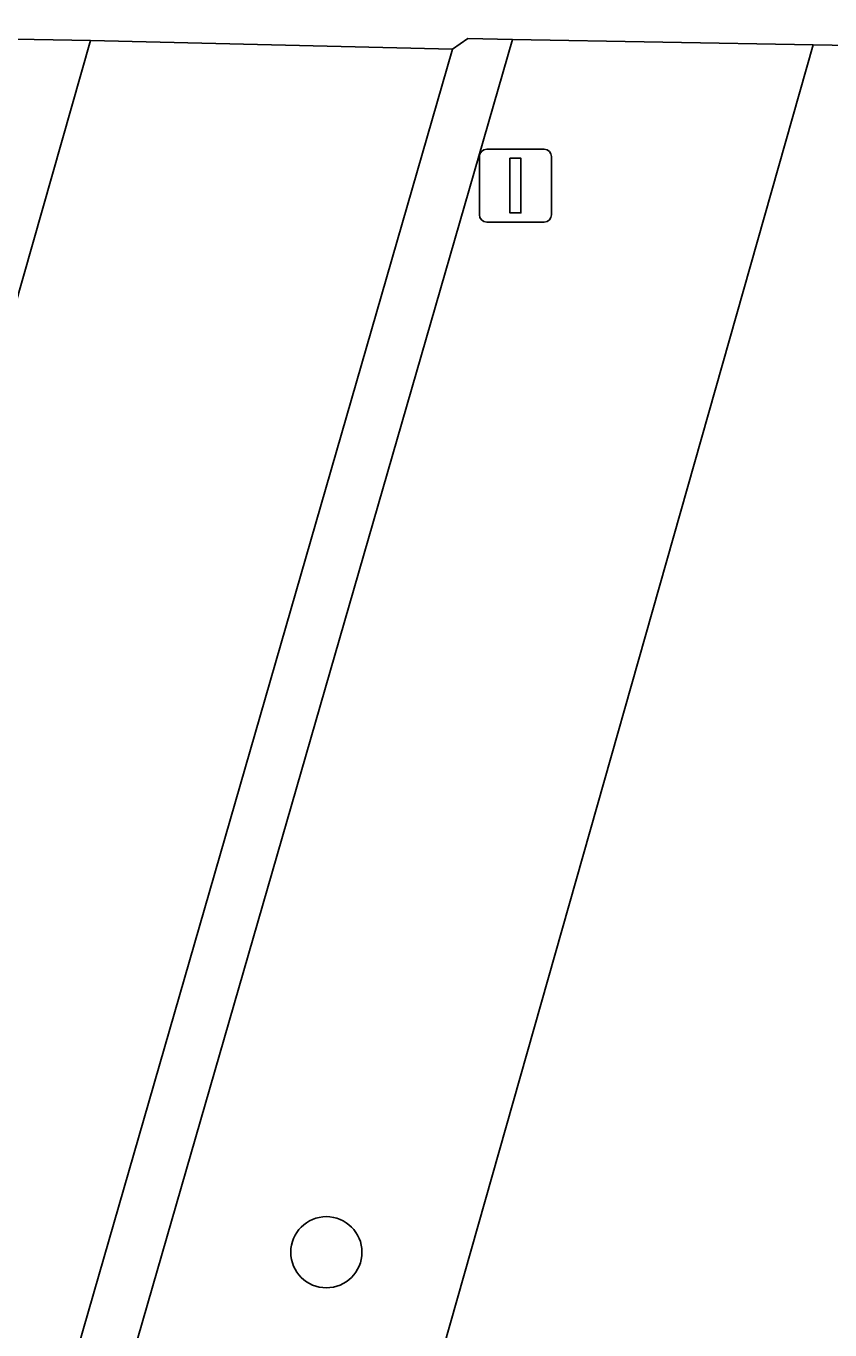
# Model space of a CAD drawing. Extents: x 159817 to 160765, y 380688 to 381638.
# Drawn here: x 160504.01 to 160515.05, y 381342.31 to 381360.22 of the extents above; entities that cross this region are included whole.
import ezdxf

# ---------------------------------------------------------------- set-up
doc = ezdxf.new("R2010")
doc.units = 0
for name, color, linetype in [('IMGEO_Boom', 7, 'Continuous'), ('IMGEO_Groenvoorziening', 7, 'Continuous'), ('IMGEO_Lichtmast', 7, 'Continuous'), ('IMGEO_Parkeervlak_open', 7, 'Continuous'), ('IMGEO_Rijbaan_lokaal_open', 7, 'Continuous'), ('IMGEO_Voetpad_open', 7, 'Continuous')]:
    doc.layers.add(name, color=color, linetype=linetype)

msp = doc.modelspace()

# ---------------------------------------------------------------- linework, layer by layer
at = {"layer": 'IMGEO_Boom'}
msp.add_circle((160508.135, 381343.377), 0.489, dxfattribs=at)
at = {"layer": 'IMGEO_Groenvoorziening'}
for points in [[(160500, 381322.998), (160499.969, 381322.891), (160504.282, 381322.812), (160514.822, 381359.968), (160510.693, 381360.04)], [(160535.782, 381359.597), (160514.822, 381359.968), (160504.282, 381322.812), (160525.228, 381322.429)]]:
    msp.add_lwpolyline(points, close=True, dxfattribs=at)
at = {"layer": 'IMGEO_Lichtmast'}
for p, q in [((160510.338, 381358.532), (160511.128, 381358.532)), ((160511.128, 381358.532), (160510.338, 381358.532)), ((160510.238, 381357.632), (160510.238, 381358.432)), ((160510.238, 381358.432), (160510.238, 381357.632)), ((160511.228, 381358.432), (160511.228, 381357.632)), ((160511.228, 381357.632), (160511.228, 381358.432)), ((160511.128, 381357.532), (160510.338, 381357.532)), ((160510.338, 381357.532), (160511.128, 381357.532))]:
    msp.add_line(p, q, dxfattribs=at)
msp.add_lwpolyline([(160510.658, 381358.407), (160510.808, 381358.407), (160510.808, 381357.657), (160510.658, 381357.657), (160510.658, 381358.407)], dxfattribs=at)
for centre, start, end in [((160510.338, 381358.432), 90, 180), ((160510.338, 381358.432), 90, 180), ((160511.128, 381358.432), 0, 90), ((160511.128, 381358.432), 360, 90), ((160510.338, 381357.632), 180, 270), ((160510.338, 381357.632), 180, 270), ((160511.128, 381357.632), 270, 0), ((160511.128, 381357.632), 270, 0)]:
    msp.add_arc(centre, 0.1, start, end, dxfattribs=at)
at = {"layer": 'IMGEO_Parkeervlak_open'}
msp.add_lwpolyline([(160500, 381325.704), (160509.868, 381359.905), (160504.893, 381360.027), (160503.038, 381353.518), (160500, 381342.997), (160497.364, 381333.903), (160494.22, 381323.15), (160499.233, 381323.046)], close=True, dxfattribs=at)
at = {"layer": 'IMGEO_Rijbaan_lokaal_open'}
msp.add_lwpolyline([(160500, 381342.997), (160503.038, 381353.518), (160504.893, 381360.027), (160500, 381360.114), (160493.777, 381360.224), (160492.641, 381356.305), (160497.299, 381354.976), (160495.283, 381348.125), (160492.205, 381337.579), (160490.251, 381330.537), (160485.592, 381331.849), (160483.135, 381323.347), (160494.22, 381323.15), (160497.364, 381333.903)], close=True, dxfattribs=at)
at = {"layer": 'IMGEO_Voetpad_open'}
for points in [[(160535.782, 381359.597), (160525.228, 381322.429), (160504.282, 381322.812), (160499.969, 381322.891), (160499.351, 381322.892), (160499.233, 381323.046), (160494.22, 381323.15), (160483.135, 381323.347), (160485.592, 381331.849), (160492.641, 381356.305), (160493.777, 381360.224), (160500, 381360.114), (160504.893, 381360.027), (160509.868, 381359.905), (160510.077, 381360.053), (160510.693, 381360.04), (160514.822, 381359.968)], [(160510.693, 381360.04), (160510.077, 381360.053), (160509.868, 381359.905), (160500, 381325.704), (160499.233, 381323.046), (160499.351, 381322.892), (160499.969, 381322.891), (160500, 381322.998)]]:
    msp.add_lwpolyline(points, close=True, dxfattribs=at)

doc.saveas('drawing.dxf')
